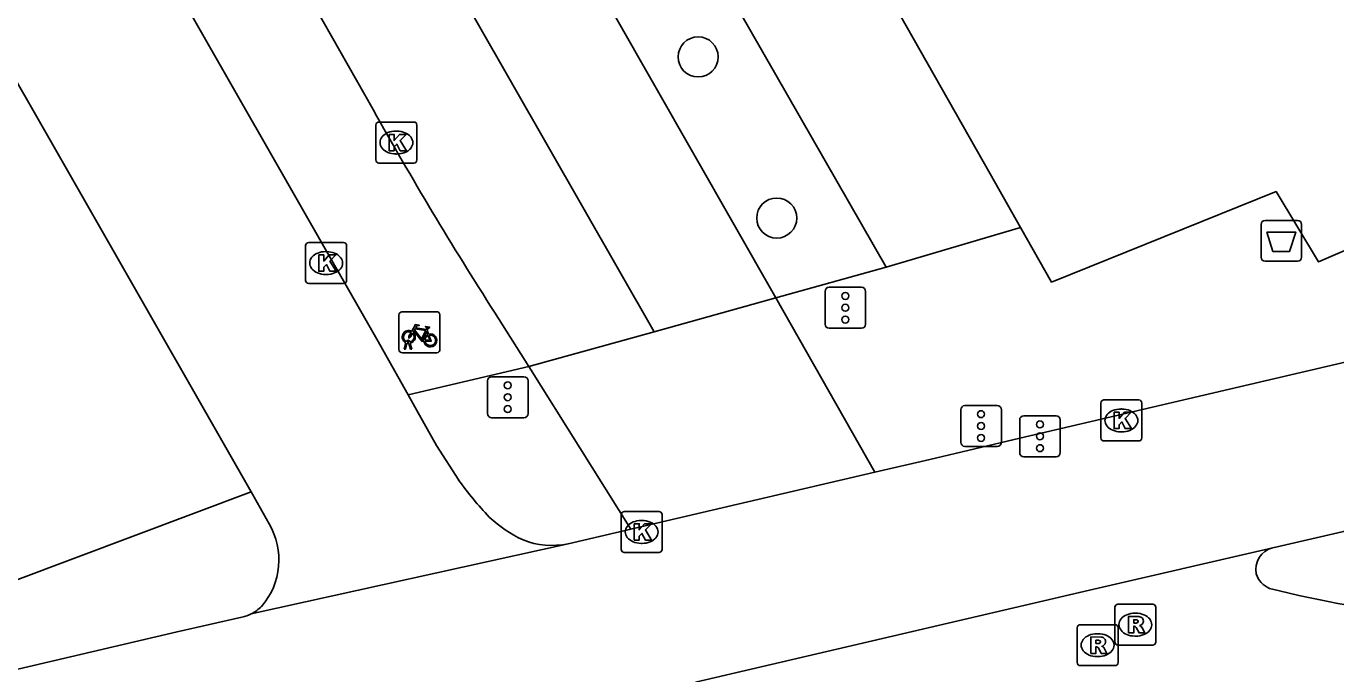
# Model space of a CAD drawing. Extents: x 161087 to 161922, y 382574 to 383873.
# Drawn here: x 161589.19 to 161621.16, y 383237.78 to 383253.61 of the extents above; entities that cross this region are included whole.
import ezdxf

# ---------------------------------------------------------------- set-up
doc = ezdxf.new("R2010")
doc.units = 0
for name, color, linetype in [('IMGEO_Afvalbak', 7, 'Continuous'), ('IMGEO_Boom', 7, 'Continuous'), ('IMGEO_Fietsenrek', 7, 'Continuous'), ('IMGEO_Fietspad_gesloten', 7, 'Continuous'), ('IMGEO_Kolk', 7, 'Continuous'), ('IMGEO_OVBaan_gesloten', 7, 'Continuous'), ('IMGEO_Rijbaan_lokaal_gesloten', 7, 'Continuous'), ('IMGEO_Rijbaan_lokaal_open', 7, 'Continuous'), ('IMGEO_Rioolput', 7, 'Continuous'), ('IMGEO_Verkeersregelinstallatiepaal', 7, 'Continuous'), ('IMGEO_Voetgangersgebied_open', 7, 'Continuous'), ('IMGEO_Voetpad_open', 7, 'Continuous')]:
    doc.layers.add(name, color=color, linetype=linetype)

msp = doc.modelspace()

# ---------------------------------------------------------------- linework, layer by layer
at = {"layer": 'IMGEO_Afvalbak'}
for p, q in [((161619.439, 383248.862), (161620.229, 383248.862)), ((161620.229, 383248.862), (161619.439, 383248.862)), ((161619.339, 383247.962), (161619.339, 383248.762)), ((161619.339, 383248.762), (161619.339, 383247.962)), ((161620.329, 383248.762), (161620.329, 383247.962)), ((161620.329, 383247.962), (161620.329, 383248.762)), ((161620.229, 383247.862), (161619.439, 383247.862)), ((161619.439, 383247.862), (161620.229, 383247.862))]:
    msp.add_line(p, q, dxfattribs=at)
msp.add_lwpolyline([(161619.482, 383248.576), (161620.186, 383248.576), (161620.037, 383248.106), (161619.631, 383248.106), (161619.482, 383248.576)], dxfattribs=at)
for centre, start, end in [((161619.439, 383248.762), 90, 180), ((161619.439, 383248.762), 90, 180), ((161620.229, 383248.762), 0, 90), ((161620.229, 383248.762), 360, 90), ((161619.439, 383247.962), 180, 270), ((161619.439, 383247.962), 180, 270), ((161620.229, 383247.962), 270, 0), ((161620.229, 383247.962), 270, 0)]:
    msp.add_arc(centre, 0.1, start, end, dxfattribs=at)
at = {"layer": 'IMGEO_Boom'}
for centre in [(161605.594, 383252.856), (161607.513, 383248.919)]:
    msp.add_circle(centre, 0.489, dxfattribs=at)
at = {"layer": 'IMGEO_Fietsenrek'}
for p, q in [((161598.362, 383246.629), (161599.203, 383246.629)), ((161599.203, 383246.629), (161598.362, 383246.629)), ((161598.287, 383245.704), (161598.287, 383246.545)), ((161598.287, 383246.545), (161598.287, 383245.704)), ((161599.287, 383246.554), (161599.287, 383245.713)), ((161599.287, 383245.713), (161599.287, 383246.554)), ((161598.974, 383246.178), (161599.01, 383246.083)), ((161599.212, 383245.629), (161598.371, 383245.629)), ((161598.371, 383245.629), (161599.212, 383245.629)), ((161598.414, 383245.713), (161598.453, 383245.873)), ((161598.448, 383245.713), (161598.414, 383245.713)), ((161598.483, 383245.861), (161598.448, 383245.713)), ((161598.525, 383245.885), (161598.524, 383245.889)), ((161598.566, 383245.713), (161598.532, 383245.855)), ((161598.556, 383245.896), (161598.557, 383245.889)), ((161598.564, 383245.859), (161598.599, 383245.713)), ((161598.599, 383245.713), (161598.566, 383245.713))]:
    msp.add_line(p, q, dxfattribs=at)
for points in [[(161598.6, 383246.155), (161598.695, 383246.319), (161598.781, 383246.305), (161598.783, 383246.296), (161598.727, 383246.285), (161598.7, 383246.24), (161598.956, 383246.199)], [(161598.956, 383246.199), (161598.981, 383246.248), (161598.975, 383246.252), (161598.952, 383246.256), (161598.94, 383246.263), (161598.939, 383246.266), (161598.941, 383246.271), (161599.036, 383246.256), (161599.038, 383246.246), (161599.028, 383246.233), (161599.016, 383246.227), (161599.002, 383246.233), (161598.974, 383246.178)], [(161598.621, 383246.103), (161598.569, 383246.013), (161598.529, 383245.988), (161598.53, 383246.035), (161598.585, 383246.129)], [(161598.896, 383245.911), (161598.846, 383245.911), (161598.655, 383246.162), (161598.636, 383246.13)], [(161598.943, 383246.174), (161598.686, 383246.215), (161598.669, 383246.186), (161598.836, 383245.966), (161598.943, 383246.174)], [(161598.991, 383246.076), (161598.961, 383246.153), (161598.852, 383245.935), (161598.895, 383245.935)], [(161598.925, 383245.935), (161599.045, 383245.934), (161599.001, 383246.048)], [(161599.021, 383246.055), (161599.076, 383245.91), (161598.926, 383245.91)]]:
    msp.add_lwpolyline(points, dxfattribs=at)
for centre, radius, start, end in [((161598.365, 383246.551), 0.0779, 92.4484, 184.2845), ((161598.365, 383246.551), 0.0779, 92.4484, 184.2845), ((161599.209, 383246.551), 0.0779, 2.4484, 94.2845), ((161599.209, 383246.551), 0.0779, 2.4484, 94.2845), ((161598.527, 383246.014), 0.159, 62.6766, 242.1369), ((161598.527, 383246.014), 0.129, 63.3192, 238.903), ((161598.527, 383246.014), 0.129, 283.6043, 43.4302), ((161598.527, 383246.014), 0.159, 283.5766, 46.6042), ((161599.054, 383245.93), 0.159, 113.3408, 178.3217), ((161599.054, 383245.93), 0.159, 187.0065, 105.7708), ((161599.054, 383245.93), 0.129, 113.923, 177.9556), ((161599.054, 383245.93), 0.129, 188.6715, 104.5883), ((161598.365, 383245.707), 0.0779, 182.4484, 274.2845), ((161598.365, 383245.707), 0.0779, 182.4484, 274.2845), ((161598.507, 383245.885), 0.0499, 12.8025, 158.6934), ((161598.527, 383246.014), 0.159, 253.9967, 271.7867), ((161598.507, 383245.885), 0.0174, 12.8025, 163.4502), ((161598.527, 383246.014), 0.129, 253.415, 269.0204), ((161599.209, 383245.707), 0.0779, 272.4484, 4.2845), ((161599.209, 383245.707), 0.0779, 272.4484, 4.2845)]:
    msp.add_arc(centre, radius, start, end, dxfattribs=at)
at = {"layer": 'IMGEO_Fietspad_gesloten'}
for points in [[(161594.682, 383242.226), (161561.405, 383300.469), (161560.869, 383301.424)], [(161598.509, 383244.601), (161597.748, 383245.957), (161572.158, 383290.739)], [(161609.909, 383242.711), (161611.249, 383243.024), (161613.453, 383243.539), (161622.68, 383245.696)], [(161598.509, 383244.601), (161598.716, 383244.231), (161599.208, 383243.364), (161599.746, 383242.515)], [(161594.682, 383242.226), (161595.115, 383241.448)], [(161619.623, 383240.865), (161623.677, 383241.8)], [(161602.416, 383240.962), (161603.953, 383241.32)], [(161602.416, 383240.962), (161594.683, 383239.251)], [(161594.453, 383239.171), (161592.871, 383238.811), (161580.219, 383235.841), (161567.512, 383232.88), (161557.961, 383230.64)]]:
    msp.add_lwpolyline(points, dxfattribs=at)
for centre, radius, start, end in [((161606.817, 383247.625), 8.724, 215.8509, 223.5473), ((161602.657, 383243.908), 3.153, 226.6859, 244.8484), ((161593.629, 383240.566), 1.728, 318.9402, 30.6914), ((161602.022, 383242.861), 1.94, 248.6997, 281.7299), ((161594.249, 383240.129), 0.979, 282.0382, 296.3198), ((161594.258, 383240.101), 0.95, 296.5607, 315.165)]:
    msp.add_arc(centre, radius, start, end, dxfattribs=at)
at = {"layer": 'IMGEO_Kolk'}
for p, q in [((161597.725, 383250.338), (161597.725, 383251.19)), ((161597.8, 383251.264), (161598.652, 383251.264)), ((161598.726, 383251.19), (161598.726, 383250.338)), ((161598.213, 383251.044), (161598.238, 383251.044)), ((161598.236, 383250.484), (161598.211, 383250.484)), ((161598.652, 383250.264), (161597.8, 383250.264)), ((161596.009, 383247.394), (161596.009, 383248.246)), ((161596.084, 383248.32), (161596.936, 383248.32)), ((161597.01, 383248.246), (161597.01, 383247.394)), ((161596.497, 383248.1), (161596.522, 383248.1)), ((161596.52, 383247.54), (161596.495, 383247.54)), ((161596.936, 383247.32), (161596.084, 383247.32)), ((161615.428, 383243.548), (161615.428, 383244.4)), ((161615.503, 383244.474), (161616.355, 383244.474)), ((161616.429, 383244.4), (161616.429, 383243.548)), ((161615.916, 383244.254), (161615.941, 383244.254)), ((161616.355, 383243.474), (161615.503, 383243.474)), ((161615.939, 383243.694), (161615.914, 383243.694)), ((161603.713, 383240.824), (161603.713, 383241.676)), ((161603.788, 383241.75), (161604.64, 383241.75)), ((161604.201, 383241.53), (161604.226, 383241.53)), ((161604.714, 383241.676), (161604.714, 383240.824)), ((161604.224, 383240.97), (161604.199, 383240.97)), ((161604.64, 383240.75), (161603.788, 383240.75))]:
    msp.add_line(p, q, dxfattribs=at)
for points in [[(161597.725, 383250.338), (161597.725, 383251.19)], [(161597.8, 383251.264), (161598.652, 383251.264)], [(161598.726, 383251.19), (161598.726, 383250.338)], [(161598.046, 383250.964), (161598.169, 383250.964), (161598.169, 383250.813), (161598.299, 383250.964), (161598.463, 383250.964), (161598.317, 383250.813), (161598.47, 383250.564), (161598.318, 383250.564), (161598.233, 383250.728), (161598.169, 383250.661), (161598.169, 383250.564), (161598.046, 383250.564), (161598.046, 383250.964)], [(161598.652, 383250.264), (161597.8, 383250.264)], [(161596.009, 383247.394), (161596.009, 383248.246)], [(161596.084, 383248.32), (161596.936, 383248.32)], [(161597.01, 383248.246), (161597.01, 383247.394)], [(161596.33, 383248.02), (161596.453, 383248.02), (161596.453, 383247.869), (161596.583, 383248.02), (161596.747, 383248.02), (161596.601, 383247.869), (161596.754, 383247.62), (161596.602, 383247.62), (161596.517, 383247.784), (161596.453, 383247.717), (161596.453, 383247.62), (161596.33, 383247.62), (161596.33, 383248.02)], [(161596.936, 383247.32), (161596.084, 383247.32)], [(161615.428, 383243.548), (161615.428, 383244.4)], [(161615.503, 383244.474), (161616.355, 383244.474)], [(161616.429, 383244.4), (161616.429, 383243.548)], [(161615.749, 383244.174), (161615.872, 383244.174), (161615.872, 383244.023), (161616.002, 383244.174), (161616.166, 383244.174), (161616.02, 383244.023), (161616.173, 383243.774), (161616.021, 383243.774), (161615.936, 383243.938), (161615.872, 383243.871), (161615.872, 383243.774), (161615.749, 383243.774), (161615.749, 383244.174)], [(161616.355, 383243.474), (161615.503, 383243.474)], [(161603.713, 383240.824), (161603.713, 383241.676)], [(161603.788, 383241.75), (161604.64, 383241.75)], [(161604.714, 383241.676), (161604.714, 383240.824)], [(161604.034, 383241.45), (161604.157, 383241.45), (161604.157, 383241.299), (161604.287, 383241.45), (161604.451, 383241.45), (161604.305, 383241.299), (161604.458, 383241.05), (161604.306, 383241.05), (161604.221, 383241.214), (161604.157, 383241.147), (161604.157, 383241.05), (161604.034, 383241.05), (161604.034, 383241.45)], [(161604.64, 383240.75), (161603.788, 383240.75)]]:
    msp.add_lwpolyline(points, dxfattribs=at)
for centre, start, end in [((161597.802, 383251.188), 91.552, 178.448), ((161597.802, 383251.188), 91.552, 178.448), ((161598.65, 383251.188), 1.552, 88.448), ((161598.65, 383251.188), 1.552, 88.448), ((161597.802, 383250.34), 181.552, 268.448), ((161597.802, 383250.34), 181.552, 268.448), ((161598.65, 383250.34), 271.552, 358.448), ((161598.65, 383250.34), 271.552, 358.448), ((161596.086, 383248.244), 91.552, 178.448), ((161596.086, 383248.244), 91.552, 178.448), ((161596.934, 383248.244), 1.552, 88.448), ((161596.934, 383248.244), 1.552, 88.448), ((161596.086, 383247.396), 181.552, 268.448), ((161596.086, 383247.396), 181.552, 268.448), ((161596.934, 383247.396), 271.552, 358.448), ((161596.934, 383247.396), 271.552, 358.448), ((161615.505, 383244.398), 91.552, 178.448), ((161615.505, 383244.398), 91.552, 178.448), ((161616.353, 383244.398), 1.552, 88.448), ((161616.353, 383244.398), 1.552, 88.448), ((161615.505, 383243.55), 181.552, 268.448), ((161615.505, 383243.55), 181.552, 268.448), ((161616.353, 383243.55), 271.552, 358.448), ((161616.353, 383243.55), 271.552, 358.448), ((161603.79, 383241.674), 91.552, 178.448), ((161603.79, 383241.674), 91.552, 178.448), ((161604.638, 383241.674), 1.552, 88.448), ((161604.638, 383241.674), 1.552, 88.448), ((161603.79, 383240.826), 181.552, 268.448), ((161603.79, 383240.826), 181.552, 268.448), ((161604.638, 383240.826), 271.552, 358.448), ((161604.638, 383240.826), 271.552, 358.448)]:
    msp.add_arc(centre, 0.0765, start, end, dxfattribs=at)
for centre, major_axis, ratio, start_param, end_param in [((161598.212, 383250.764), (-0.387, 0.002), 0.722429, 4.712389, 7.853982), ((161598.237, 383250.764), (-0.39, 0.002), 0.717154, 1.570796, 4.712389), ((161596.496, 383247.82), (-0.387, 0.002), 0.722429, 4.712389, 7.853982), ((161596.521, 383247.82), (-0.39, 0.002), 0.717154, 1.570796, 4.712389), ((161615.915, 383243.974), (-0.387, 0.002), 0.722429, 4.712389, 7.853982), ((161615.94, 383243.974), (-0.39, 0.002), 0.717154, 1.570796, 4.712389), ((161604.2, 383241.25), (-0.387, 0.002), 0.722429, 4.712389, 7.853982), ((161604.225, 383241.25), (-0.39, 0.002), 0.717154, 1.570796, 4.712389)]:
    msp.add_ellipse(centre, major_axis=major_axis, ratio=ratio, start_param=start_param, end_param=end_param, dxfattribs=at)
at = {"layer": 'IMGEO_OVBaan_gesloten'}
for points in [[(161577.412, 383293.529), (161604.519, 383246.142)], [(161597.656, 383251.575), (161590.945, 383263.401), (161574.606, 383291.953)], [(161601.457, 383245.291), (161600.624, 383246.616)], [(161601.457, 383245.291), (161604.519, 383246.142)]]:
    msp.add_lwpolyline(points, dxfattribs=at)
msp.add_arc((161678.738, 383296.736), 92.811, 209.11666, 212.68504, dxfattribs=at)
at = {"layer": 'IMGEO_Rijbaan_lokaal_gesloten'}
for points in [[(161607.487, 383246.967), (161601.55, 383257.397)], [(161604.519, 383246.142), (161607.487, 383246.967)], [(161605.531, 383237.577), (161615.152, 383239.83), (161619.623, 383240.865)]]:
    msp.add_lwpolyline(points, dxfattribs=at)
for centre, radius, start, end in [((161619.765, 383240.329), 0.555, 104.8713, 191.0217), ((161619.748, 383240.387), 0.552, 197.275, 222.6253), ((161619.744, 383240.378), 0.543, 222.1867, 248.9138), ((161626.191, 383265.888), 26.851, 255.6795, 264.0154)]:
    msp.add_arc(centre, radius, start, end, dxfattribs=at)
at = {"layer": 'IMGEO_Rijbaan_lokaal_open'}
for points in [[(161607.487, 383246.967), (161609.909, 383242.711)], [(161603.953, 383241.32), (161601.457, 383245.291)], [(161609.909, 383242.711), (161603.953, 383241.32)]]:
    msp.add_lwpolyline(points, dxfattribs=at)
at = {"layer": 'IMGEO_Rioolput'}
for p, q in [((161615.769, 383238.559), (161615.769, 383239.411)), ((161615.844, 383239.485), (161616.696, 383239.485)), ((161616.257, 383239.265), (161616.282, 383239.265)), ((161616.77, 383239.411), (161616.77, 383238.559)), ((161614.847, 383238.058), (161614.847, 383238.91)), ((161614.922, 383238.984), (161615.774, 383238.984)), ((161615.848, 383238.91), (161615.848, 383238.058)), ((161615.335, 383238.764), (161615.36, 383238.764)), ((161616.28, 383238.705), (161616.255, 383238.705)), ((161616.696, 383238.485), (161615.844, 383238.485)), ((161615.774, 383237.984), (161614.922, 383237.984)), ((161615.358, 383238.204), (161615.333, 383238.204))]:
    msp.add_line(p, q, dxfattribs=at)
for points in [[(161615.769, 383238.559), (161615.769, 383239.411)], [(161615.844, 383239.485), (161616.696, 383239.485)], [(161616.77, 383239.411), (161616.77, 383238.559)], [(161614.847, 383238.058), (161614.847, 383238.91)], [(161614.922, 383238.984), (161615.774, 383238.984)], [(161615.848, 383238.91), (161615.848, 383238.058)], [(161616.358, 383239.183), (161616.106, 383239.185), (161616.106, 383238.785)], [(161616.106, 383238.785), (161616.23, 383238.785), (161616.23, 383238.947), (161616.241, 383238.947)], [(161616.284, 383239.104), (161616.23, 383239.104), (161616.23, 383239.023)], [(161616.23, 383239.023), (161616.282, 383239.023)], [(161616.288, 383238.918), (161616.359, 383238.785), (161616.499, 383238.785), (161616.434, 383238.911)], [(161615.436, 383238.682), (161615.184, 383238.684), (161615.184, 383238.284)], [(161615.362, 383238.603), (161615.308, 383238.603), (161615.308, 383238.522)], [(161615.184, 383238.284), (161615.308, 383238.284), (161615.308, 383238.446), (161615.319, 383238.446)], [(161615.308, 383238.522), (161615.36, 383238.522)], [(161615.366, 383238.417), (161615.437, 383238.284), (161615.577, 383238.284), (161615.512, 383238.41)], [(161616.696, 383238.485), (161615.844, 383238.485)], [(161615.774, 383237.984), (161614.922, 383237.984)]]:
    msp.add_lwpolyline(points, dxfattribs=at)
for centre, radius, start, end in [((161615.846, 383239.409), 0.0765, 91.552, 178.448), ((161615.846, 383239.409), 0.0765, 91.552, 178.448), ((161616.694, 383239.409), 0.0765, 1.552, 88.448), ((161616.694, 383239.409), 0.0765, 1.552, 88.448), ((161614.924, 383238.908), 0.0765, 91.552, 178.448), ((161614.924, 383238.908), 0.0765, 91.552, 178.448), ((161615.772, 383238.908), 0.0765, 1.552, 88.448), ((161615.772, 383238.908), 0.0765, 1.552, 88.448), ((161616.24, 383238.894), 0.0533, 26.0293, 88.6989), ((161616.266, 383239.212), 0.19, 274.7715, 282.9687), ((161616.29, 383239.008), 0.0964, 77.0061, 93.1865), ((161616.304, 383239.065), 0.0378, 276.6634, 79.6772), ((161616.357, 383239.073), 0.109, 350.3612, 89.416), ((161616.355, 383239.073), 0.112, 277.5842, 350.9817), ((161616.339, 383238.858), 0.108, 29.5134, 73.7905), ((161615.368, 383238.507), 0.0964, 77.0061, 93.1865), ((161615.382, 383238.564), 0.0378, 276.6634, 79.6772), ((161615.435, 383238.572), 0.109, 350.3612, 89.416), ((161615.318, 383238.393), 0.0533, 26.0293, 88.6989), ((161615.344, 383238.711), 0.19, 274.7715, 282.9687), ((161615.433, 383238.572), 0.112, 277.5842, 350.9817), ((161615.417, 383238.357), 0.108, 29.5134, 73.7905), ((161615.846, 383238.561), 0.0765, 181.552, 268.448), ((161615.846, 383238.561), 0.0765, 181.552, 268.448), ((161616.694, 383238.561), 0.0765, 271.552, 358.448), ((161616.694, 383238.561), 0.0765, 271.552, 358.448), ((161614.924, 383238.06), 0.0765, 181.552, 268.448), ((161614.924, 383238.06), 0.0765, 181.552, 268.448), ((161615.772, 383238.06), 0.0765, 271.552, 358.448), ((161615.772, 383238.06), 0.0765, 271.552, 358.448)]:
    msp.add_arc(centre, radius, start, end, dxfattribs=at)
for centre, major_axis, ratio, start_param, end_param in [((161616.256, 383238.985), (-0.387, 0.002), 0.722429, 4.712389, 7.853982), ((161616.281, 383238.985), (-0.39, 0.002), 0.717154, 1.570796, 4.712389), ((161615.334, 383238.484), (-0.387, 0.002), 0.722429, 4.712389, 7.853982), ((161615.359, 383238.484), (-0.39, 0.002), 0.717154, 1.570796, 4.712389)]:
    msp.add_ellipse(centre, major_axis=major_axis, ratio=ratio, start_param=start_param, end_param=end_param, dxfattribs=at)
at = {"layer": 'IMGEO_Verkeersregelinstallatiepaal'}
for p, q in [((161608.793, 383247.227), (161609.583, 383247.227)), ((161609.583, 383247.227), (161608.793, 383247.227)), ((161608.693, 383246.327), (161608.693, 383247.127)), ((161608.693, 383247.127), (161608.693, 383246.327)), ((161609.683, 383247.127), (161609.683, 383246.327)), ((161609.683, 383246.327), (161609.683, 383247.127)), ((161609.583, 383246.227), (161608.793, 383246.227)), ((161608.793, 383246.227), (161609.583, 383246.227)), ((161600.55, 383245.042), (161601.34, 383245.042)), ((161601.34, 383245.042), (161600.55, 383245.042)), ((161600.45, 383244.142), (161600.45, 383244.942)), ((161600.45, 383244.942), (161600.45, 383244.142)), ((161601.44, 383244.942), (161601.44, 383244.142)), ((161601.44, 383244.142), (161601.44, 383244.942)), ((161601.34, 383244.042), (161600.55, 383244.042)), ((161600.55, 383244.042), (161601.34, 383244.042)), ((161612.008, 383243.438), (161612.008, 383244.238)), ((161612.008, 383244.238), (161612.008, 383243.438)), ((161612.108, 383244.338), (161612.898, 383244.338)), ((161612.898, 383244.338), (161612.108, 383244.338)), ((161612.998, 383244.238), (161612.998, 383243.438)), ((161612.998, 383243.438), (161612.998, 383244.238)), ((161613.545, 383244.087), (161614.335, 383244.087)), ((161614.335, 383244.087), (161613.545, 383244.087)), ((161613.445, 383243.187), (161613.445, 383243.987)), ((161613.445, 383243.987), (161613.445, 383243.187)), ((161614.435, 383243.987), (161614.435, 383243.187)), ((161614.435, 383243.187), (161614.435, 383243.987)), ((161612.898, 383243.338), (161612.108, 383243.338)), ((161612.108, 383243.338), (161612.898, 383243.338)), ((161614.335, 383243.087), (161613.545, 383243.087)), ((161613.545, 383243.087), (161614.335, 383243.087))]:
    msp.add_line(p, q, dxfattribs=at)
for centre in [(161609.188, 383247.017), (161609.188, 383246.727), (161609.188, 383246.437), (161600.945, 383244.832), (161600.945, 383244.542), (161600.945, 383244.252), (161612.503, 383244.128), (161612.503, 383243.838), (161613.94, 383243.877), (161612.503, 383243.548), (161613.94, 383243.587), (161613.94, 383243.297)]:
    msp.add_circle(centre, 0.085, dxfattribs=at)
for centre, start, end in [((161608.793, 383247.127), 90, 180), ((161608.793, 383247.127), 90, 180), ((161609.583, 383247.127), 0, 90), ((161609.583, 383247.127), 360, 90), ((161608.793, 383246.327), 180, 270), ((161608.793, 383246.327), 180, 270), ((161609.583, 383246.327), 270, 0), ((161609.583, 383246.327), 270, 0), ((161600.55, 383244.942), 90, 180), ((161600.55, 383244.942), 90, 180), ((161601.34, 383244.942), 0, 90), ((161601.34, 383244.942), 360, 90), ((161600.55, 383244.142), 180, 270), ((161600.55, 383244.142), 180, 270), ((161601.34, 383244.142), 270, 0), ((161601.34, 383244.142), 270, 0), ((161612.108, 383244.238), 90, 180), ((161612.108, 383244.238), 90, 180), ((161612.898, 383244.238), 0, 90), ((161612.898, 383244.238), 360, 90), ((161613.545, 383243.987), 90, 180), ((161613.545, 383243.987), 90, 180), ((161614.335, 383243.987), 0, 90), ((161614.335, 383243.987), 360, 90), ((161612.108, 383243.438), 180, 270), ((161612.108, 383243.438), 180, 270), ((161612.898, 383243.438), 270, 0), ((161612.898, 383243.438), 270, 0), ((161613.545, 383243.187), 180, 270), ((161613.545, 383243.187), 180, 270), ((161614.335, 383243.187), 270, 0), ((161614.335, 383243.187), 270, 0)]:
    msp.add_arc(centre, 0.1, start, end, dxfattribs=at)
at = {"layer": 'IMGEO_Voetgangersgebied_open'}
for points in [[(161701.415, 383287.367), (161669.162, 383273.421), (161658.976, 383268.91), (161657.81, 383268.389), (161657.229, 383269.478), (161647.094, 383263.721), (161641.408, 383261.33), (161643.415, 383257.649), (161625.724, 383250), (161620.744, 383247.847), (161619.707, 383249.567), (161614.226, 383247.354), (161613.468, 383248.69)], [(161610.183, 383247.717), (161607.487, 383246.967)]]:
    msp.add_lwpolyline(points, dxfattribs=at)
at = {"layer": 'IMGEO_Voetpad_open'}
for points in [[(161580.275, 383307.078), (161583.052, 383302.173), (161585.88, 383297.339), (161589.763, 383290.481), (161605.553, 383262.644), (161605.771, 383262.761), (161607.816, 383259.172), (161607.595, 383259.045), (161612.725, 383250), (161613.468, 383248.69)], [(161601.55, 383257.397), (161603.88, 383258.731), (161610.183, 383247.717)], [(161613.468, 383248.69), (161610.183, 383247.717)], [(161601.457, 383245.291), (161598.509, 383244.601)], [(161586.027, 383238.981), (161594.682, 383242.226)]]:
    msp.add_lwpolyline(points, dxfattribs=at)

doc.saveas('drawing.dxf')
